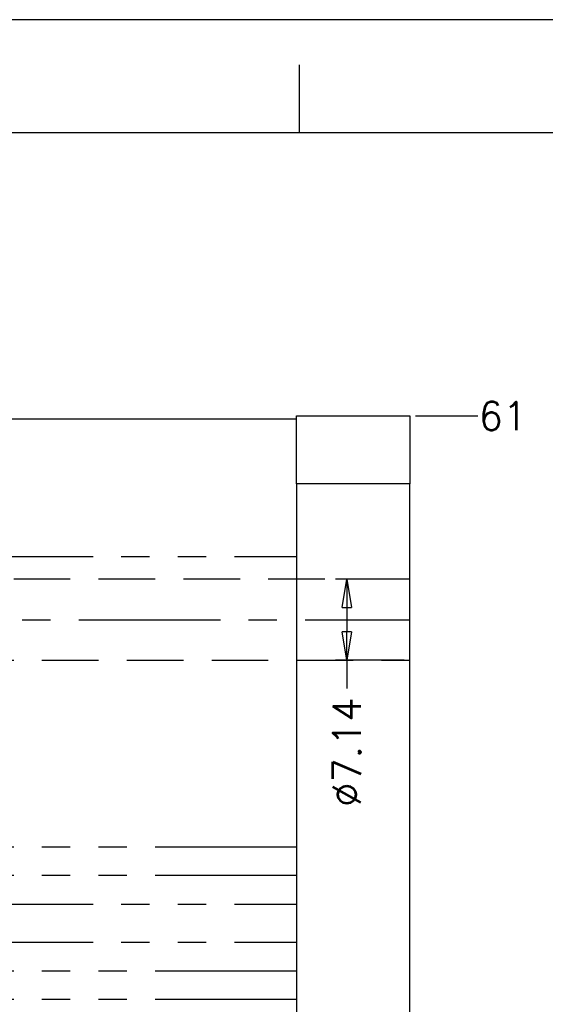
# Model space of a CAD drawing. Extents: x 2651 to 11825, y -3833 to 1075.
# Tile 443 of 656: x 4842 to 4888, y -3100 to -3013. Entities that reach past the tile are written whole.
import ezdxf

# ---------------------------------------------------------------- set-up
doc = ezdxf.new("R2010")
doc.units = 0
doc.header["$LTSCALE"] = 10
for name, pattern in [('CENTER', [2, 1.25, -0.25, 0.25, -0.25]), ('DASHED', [0.75, 0.5, -0.25]), ('PHANTOM', [2.5, 1.25, -0.25, 0.25, -0.25, 0.25, -0.25])]:
    doc.linetypes.add(name, pattern=pattern)
doc.layers.get('0').update_dxf_attribs({"linetype": 'CONTINUOUS'})
doc.layers.get('Defpoints').update_dxf_attribs({"linetype": 'CONTINUOUS'})
for name, color, linetype in [('108', 7, 'CONTINUOUS'), ('BOX', 4, 'CONTINUOUS'), ('CEN', 1, 'CENTER'), ('DIM', 3, 'CONTINUOUS'), ('LAYER_108', 7, 'CONTINUOUS')]:
    doc.layers.add(name, color=color, linetype=linetype)
doc.styles.get("Standard").update_dxf_attribs({"font": 'romans.shx'})
doc.dimstyles.new('1-1', dxfattribs={"dimtxt": 2.5, "dimasz": 2.5, "dimexe": 1, "dimexo": 0.5, "dimtad": 0, "dimrnd": 1.38778e-17, "dimzin": 9, "dimdsep": 46, "dimtxsty": 'Standard', "dimblk": 'CLOSED', "dimcen": 0, "dimclrd": 3, "dimclre": 3, "dimclrt": 3, "dimazin": 2, "dimtfac": 0.75, "dimtofl": 0, "dimtmove": 0, "dimatfit": 3, "dimfxl": 0, "dimtolj": 1, "dimarcsym": 0})

# ---------------------------------------------------------------- blocks, each defined once
blk = doc.blocks.new('*D750')
at = {"layer": 'Defpoints', "color": 0}
for p in [(4836.454, -3042.546), (4836.454, -3062.788), (4876.454, -3109.358)]:
    blk.add_point(p, dxfattribs=at)
at = {"layer": 'DIM', "color": 3, "lineweight": -2}
blk.add_line((4836.454, -3062.288), (4836.454, -3042.546), dxfattribs=at)
at = {"layer": 'DIM', "color": 3, "insert": (4836.454, -3039.897), "char_height": 2.5, "attachment_point": 5, "rotation": 90}
blk.add_mtext('\\A1;40', dxfattribs=at)
blk = doc.blocks.new('_Closed')
at = {"color": 0, "linetype": 'ByBlock', "lineweight": -2}
for p, q in [((-1, 0.167), (0, 0)), ((-1, 0.167), (-1, -0.167)), ((0, 0), (-1, -0.167)), ((0, 0), (-1, 0))]:
    blk.add_line(p, q, dxfattribs=at)
blk = doc.blocks.new('*D751')
at = {"layer": 'Defpoints', "color": 0}
for p in [(4876.454, -3062.788), (4870.891, -3069.928), (4876.454, -3069.928)]:
    blk.add_point(p, dxfattribs=at)
at = {"layer": 'DIM', "color": 3, "lineweight": -2}
for p, q in [((4875.954, -3062.788), (4869.891, -3062.788)), ((4870.891, -3065.288), (4870.891, -3067.428)), ((4875.954, -3069.928), (4869.891, -3069.928)), ((4870.891, -3069.928), (4870.891, -3072.428))]:
    blk.add_line(p, q, dxfattribs=at)
at = {"layer": 'DIM', "color": 3, "lineweight": -2, "xscale": 2.5, "yscale": 2.5, "zscale": 2.5}
for p, rotation in [((4870.891, -3062.788), 90), ((4870.891, -3069.928), 270)]:
    blk.add_blockref('_Closed', p, dxfattribs=dict(at, rotation=rotation))
at = {"layer": 'DIM', "color": 3, "insert": (4870.891, -3078.053), "char_height": 2.5, "attachment_point": 5, "rotation": 90}
blk.add_mtext('\\A1;%%c7.14', dxfattribs=at)
blk = doc.blocks.new('dg')
at = {"color": 4}
blk.add_line((1026, 816), (1026, 810), dxfattribs=at)
at = {"layer": 'BOX', "color": 3}
for points in [[(0, 0), (1140, 0), (1140, 820), (0, 820)], [(10, 10), (1130, 10), (1130, 810), (10, 810)]]:
    blk.add_lwpolyline(points, close=True, dxfattribs=at)
blk = doc.blocks.new('*D3362')
at = {"layer": 'Defpoints', "color": 0}
for p in [(4876.454, -3048.358), (4882.454, -3048.358), (4876.454, -3109.358)]:
    blk.add_point(p, dxfattribs=at)
at = {"layer": 'DIM', "color": 3, "lineweight": -2}
blk.add_line((4876.954, -3048.358), (4882.454, -3048.358), dxfattribs=at)
at = {"layer": 'DIM', "color": 3, "insert": (4884.687, -3048.358), "char_height": 2.5, "attachment_point": 5}
blk.add_mtext('\\A1;61', dxfattribs=at)

msp = doc.modelspace()

# ---------------------------------------------------------------- linework, layer by layer
at = {"layer": '108', "color": 6, "linetype": 'DASHED'}
for p, q in [((4876.454, -3062.788), (4836.454, -3062.788)), ((4836.454, -3069.928), (4876.454, -3069.928))]:
    msp.add_line(p, q, dxfattribs=at)
at = {"layer": 'CEN'}
msp.add_line((4807.215, -3066.358), (4876.454, -3066.358), dxfattribs=at)
at = {"layer": 'LAYER_108', "color": 0, "linetype": 'Continuous'}
for p, q in [((4835.964, -3048.604), (4866.454, -3048.604)), ((4866.454, -3048.358), (4876.454, -3048.358)), ((4866.454, -3054.358), (4866.454, -3048.358)), ((4876.454, -3048.358), (4876.454, -3054.358)), ((4866.454, -3054.358), (4866.454, -3164.358)), ((4876.454, -3164.358), (4876.454, -3054.358))]:
    msp.add_line(p, q, dxfattribs=at)
at = {"layer": 'LAYER_108', "color": 253, "linetype": 'PHANTOM'}
for p, q in [((4876.454, -3054.358), (4866.454, -3054.358)), ((4835.964, -3060.78), (4866.454, -3060.78)), ((4866.454, -3086.436), (4835.964, -3086.436)), ((4866.454, -3088.936), (4835.964, -3088.936)), ((4835.964, -3091.481), (4866.454, -3091.481)), ((4835.964, -3094.849), (4866.454, -3094.849)), ((4866.454, -3097.395), (4835.964, -3097.395)), ((4866.454, -3099.895), (4835.964, -3099.895))]:
    msp.add_line(p, q, dxfattribs=at)

# ---------------------------------------------------------------- block references
at = {"layer": 'DIM'}
msp.add_blockref('dg', (3840.684, -3833.358), dxfattribs=at)

# ---------------------------------------------------------------- dimensions: what is measured, and where the dimension line sits
for feature_location, offset, dtype, picture, middle in [((4836.454, -3062.788), (0, 20.242), 1, '*D750', (4836.454, -3039.897)), ((4876.454, -3048.358), (6, 0), 0, '*D3362', (4884.687, -3048.358))]:
    dim = msp.add_ordinate_dim(feature_location=feature_location, offset=offset, dtype=dtype, origin=(4876.454, -3109.358), dimstyle='1-1', dxfattribs=at)
    dim.commit()
    dim.dimension.update_dxf_attribs({"geometry": picture, "text_midpoint": middle})
dim = msp.add_linear_dim(base=(4870.891, -3069.928), p1=(4876.454, -3062.788), p2=(4876.454, -3069.928), angle=90, text='%%c<>', dimstyle='1-1', dxfattribs=at)
dim.commit()
dim.dimension.update_dxf_attribs({"geometry": '*D751', "text_midpoint": (4870.891, -3078.053), "dimtype": 160})

doc.saveas('drawing.dxf')
